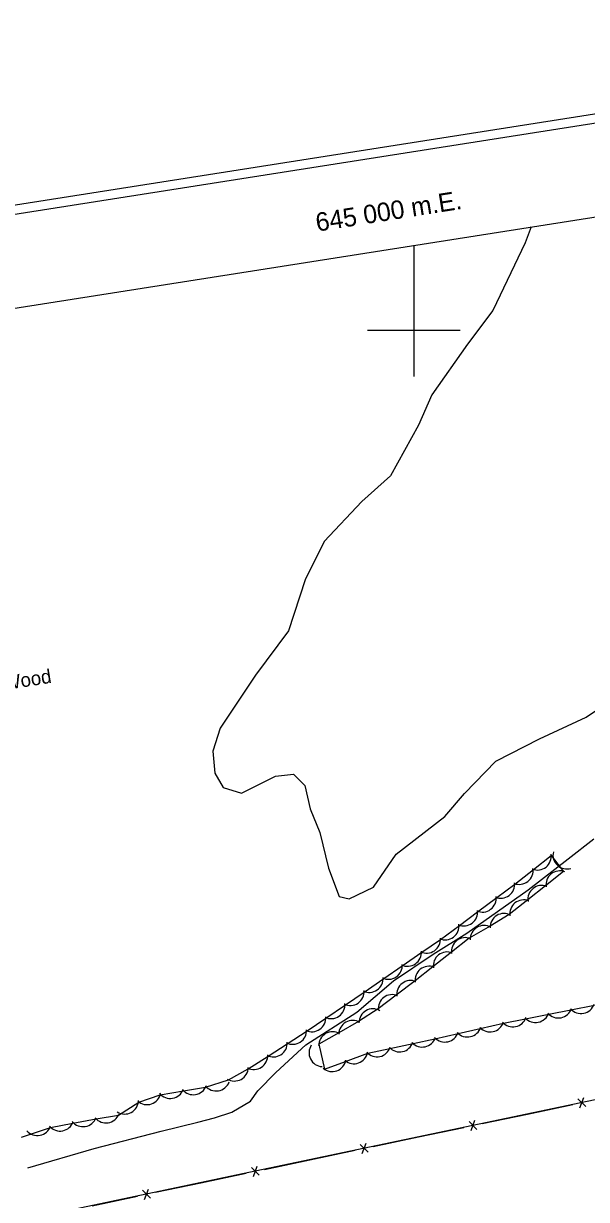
# Model space of a CAD drawing. Extents: x 643342 to 646936, y 5873857 to 5876103.
# Drawn here: x 644915.8 to 645037.2, y 5875612.3 to 5875866.3 of the extents above; entities that cross this region are included whole.
import ezdxf

# ---------------------------------------------------------------- set-up
doc = ezdxf.new("R2010")
doc.units = 0
for name, color, linetype in [('Niveau 1', 7, 'Continuous'), ('Niveau 22', 7, 'Continuous'), ('Niveau 37', 7, 'Continuous'), ('Niveau 44', 7, 'Continuous'), ('Niveau 60', 7, 'Continuous'), ('Niveau 61', 7, 'Continuous')]:
    doc.layers.add(name, color=color, linetype=linetype)

msp = doc.modelspace()

# ---------------------------------------------------------------- linework, layer by layer
at = {"layer": 'Niveau 1'}
msp.add_lwpolyline([(645025.29, 5875822.37), (645024.04, 5875818.9), (645017.04, 5875804.27), (645011.6, 5875797.03), (645003.91, 5875786.08), (645000.99, 5875779.52), (644994.93, 5875768.59), (644988.75, 5875763.03), (644980.62, 5875754.38), (644976.56, 5875746.07), (644972.96, 5875735.11), (644965.85, 5875725.48), (644958.19, 5875714.05), (644956.63, 5875709.11), (644957.05, 5875704.34), (644958.85, 5875701.22), (644962.82, 5875700.03), (644970.11, 5875703.7), (644974.05, 5875704.16), (644976.5, 5875701.67), (644977.64, 5875696.62), (644979.73, 5875691.52), (644981.58, 5875683.83), (644983.88, 5875677.7), (644986.03, 5875677.18), (644991.31, 5875679.75), (644996.18, 5875686.84), (645006.69, 5875695), (645010.94, 5875699.93), (645017.68, 5875706.95), (645027.08, 5875711.73), (645037.18, 5875716.46), (645044.03, 5875721.02)], dxfattribs=at)
at = {"layer": 'Niveau 22'}
msp.add_lwpolyline([(644916.72, 5875619.12), (644931.03, 5875623.3), (644945.49, 5875627.01), (644953.41, 5875628.99), (644956.97, 5875629.89), (644960.73, 5875631.15), (644964.75, 5875633.5), (644966.31, 5875635.74), (644970.18, 5875639.72), (644976.69, 5875645.68), (644987.67, 5875652.72), (644995.62, 5875659.51), (645004.13, 5875665.28), (645011.46, 5875669.78), (645024.68, 5875679.12), (645033.33, 5875685.84), (645038.8, 5875690.18)], dxfattribs=at)
at = {"layer": 'Niveau 37'}
for points in [[(645117.57, 5875650.61), (645049.07, 5875635.9), (644963.02, 5875617.79), (644871.7, 5875598.49), (644797.33, 5875582.76), (644750.3, 5875572.83), (644759.41, 5875529.24), (644766.72, 5875494.89)], [(645035.4, 5875634.04), (645037.09, 5875632.36)], [(645035.81, 5875632.09), (645036.67, 5875634.31)], [(645024.49, 5875630.73), (645034.28, 5875632.79)], [(645011.92, 5875629.1), (645013.6, 5875627.41)], [(645012.33, 5875627.14), (645013.19, 5875629.37)], [(645014.71, 5875628.67), (645024.49, 5875630.73)], [(644991.22, 5875623.72), (645001.01, 5875625.78)], [(645001.01, 5875625.78), (645010.79, 5875627.84)], [(644988.43, 5875624.16), (644990.11, 5875622.47)], [(644988.84, 5875622.2), (644989.7, 5875624.42)], [(644967.74, 5875618.78), (644977.52, 5875620.84)], [(644977.52, 5875620.84), (644987.31, 5875622.9)], [(644964.95, 5875619.21), (644966.63, 5875617.52)], [(644965.36, 5875617.26), (644966.22, 5875619.48)], [(644944.25, 5875613.82), (644954.04, 5875615.89)], [(644954.04, 5875615.89), (644963.82, 5875617.95)], [(644941.46, 5875614.25), (644943.15, 5875612.57)], [(644941.88, 5875612.3), (644942.74, 5875614.52)], [(644930.56, 5875610.93), (644940.34, 5875612.99)]]:
    msp.add_lwpolyline(points, dxfattribs=at)
at = {"layer": 'Niveau 44'}
for points in [[(644915.3, 5875625.7), (644921.62, 5875627.85), (644926.38, 5875628.79), (644931.44, 5875629.67), (644936.23, 5875630.45), (644940.68, 5875633.3), (644945.27, 5875634.88), (644950.28, 5875635.77), (644955.07, 5875636.56), (644959.99, 5875638.14), (644964.24, 5875640.47), (644968.59, 5875643.26), (644972.66, 5875645.9), (644977.01, 5875648.67), (644981.01, 5875651.42), (644985.25, 5875654.33), (644989.25, 5875657.08), (644993.49, 5875660), (644997.49, 5875662.75), (645001.74, 5875665.66), (645005.74, 5875668.41), (645009.88, 5875671.48), (645013.76, 5875674.39), (645017.88, 5875677.47), (645021.77, 5875680.38), (645025.84, 5875683.53), (645029.65, 5875686.55), (645032.29, 5875683.13), (645028.39, 5875680), (645024.6, 5875676.97), (645020.58, 5875673.81), (645016.44, 5875671.29), (645011.93, 5875668.72), (645008.11, 5875665.72), (645004.07, 5875662.54), (645000.25, 5875659.53), (644996.18, 5875656.4), (644992.32, 5875653.46), (644988.03, 5875650.69), (644983.81, 5875648.29), (644979.47, 5875645.81), (644980.68, 5875640.42), (644985.25, 5875642.06), (644990.04, 5875643.84), (644994.79, 5875644.87)], [(644994.79, 5875644.87), (644999.82, 5875645.96), (645004.56, 5875647), (645009.58, 5875648.12), (645014.32, 5875649.18), (645019.33, 5875650.34), (645024.09, 5875651.28), (645029.14, 5875652.28), (645033.9, 5875653.22), (645038.95, 5875654.22)]]:
    msp.add_lwpolyline(points, dxfattribs=at)
for centre, start, end in [((645026.65, 5875686.42), 248.4388, 8.4167), ((645026.65, 5875686.42), 248.4388, 8.4167), ((645026.65, 5875686.42), 248.4388, 8.4167), ((645033.02, 5875686.65), 166.9448, 286.9227), ((645033.02, 5875686.65), 166.9448, 286.9227), ((645033.02, 5875686.65), 166.9448, 286.9227), ((645022.73, 5875683.32), 248.4388, 8.4167), ((645022.73, 5875683.32), 248.4388, 8.4167), ((645022.73, 5875683.32), 248.4388, 8.4167), ((645031.5, 5875680.24), 68.7085, 188.6865), ((645031.5, 5875680.24), 68.7085, 188.6865), ((645031.5, 5875680.24), 68.7085, 188.6865), ((645018.77, 5875680.34), 246.8187, 6.7966), ((645018.77, 5875680.34), 246.8187, 6.7966), ((645018.77, 5875680.34), 246.8187, 6.7966), ((645027.6, 5875677.11), 68.7085, 188.6865), ((645027.6, 5875677.11), 68.7085, 188.6865), ((645027.6, 5875677.11), 68.7085, 188.6865), ((645014.77, 5875677.34), 246.8187, 6.7966), ((645014.77, 5875677.34), 246.8187, 6.7966), ((645014.77, 5875677.34), 246.8187, 6.7966), ((645023.69, 5875673.98), 68.7085, 188.6865), ((645023.69, 5875673.98), 68.7085, 188.6865), ((645023.69, 5875673.98), 68.7085, 188.6865), ((645010.76, 5875674.35), 246.8187, 6.7966), ((645010.76, 5875674.35), 246.8187, 6.7966), ((645010.76, 5875674.35), 246.8187, 6.7966), ((645019.43, 5875671.04), 61.305, 181.2829), ((645019.43, 5875671.04), 61.305, 181.2829), ((645019.43, 5875671.04), 61.305, 181.2829), ((645006.76, 5875671.35), 246.8187, 6.7966), ((645006.76, 5875671.35), 246.8187, 6.7966), ((645006.76, 5875671.35), 246.8187, 6.7966), ((645015.15, 5875668.45), 61.305, 181.2829), ((645015.15, 5875668.45), 61.305, 181.2829), ((645015.15, 5875668.45), 61.305, 181.2829), ((645002.74, 5875668.48), 244.5018, 4.4797), ((645002.74, 5875668.48), 244.5018, 4.4797), ((645002.74, 5875668.48), 244.5018, 4.4797), ((645011.11, 5875665.83), 68.209, 188.1869), ((645011.11, 5875665.83), 68.209, 188.1869), ((645011.11, 5875665.83), 68.209, 188.1869), ((644998.62, 5875665.65), 244.5018, 4.4797), ((644998.62, 5875665.65), 244.5018, 4.4797), ((644998.62, 5875665.65), 244.5018, 4.4797), ((645007.18, 5875662.74), 68.209, 188.1869), ((645007.18, 5875662.74), 68.209, 188.1869), ((645007.18, 5875662.74), 68.209, 188.1869), ((644994.5, 5875662.82), 244.5018, 4.4797), ((644994.5, 5875662.82), 244.5018, 4.4797), ((644994.5, 5875662.82), 244.5018, 4.4797), ((645003.25, 5875659.65), 68.209, 188.1869), ((645003.25, 5875659.65), 68.209, 188.1869), ((645003.25, 5875659.65), 68.209, 188.1869), ((644990.37, 5875659.99), 244.5018, 4.4797), ((644990.37, 5875659.99), 244.5018, 4.4797), ((644990.37, 5875659.99), 244.5018, 4.4797), ((644999.29, 5875656.56), 67.3442, 187.3221), ((644999.29, 5875656.56), 67.3442, 187.3221), ((644999.29, 5875656.56), 67.3442, 187.3221), ((644986.25, 5875657.16), 244.5018, 4.4797), ((644986.25, 5875657.16), 244.5018, 4.4797), ((644986.25, 5875657.16), 244.5018, 4.4797), ((644995.32, 5875653.53), 67.3442, 187.3221), ((644995.32, 5875653.53), 67.3442, 187.3221), ((644995.32, 5875653.53), 67.3442, 187.3221), ((644982.13, 5875654.33), 244.5018, 4.4797), ((644982.13, 5875654.33), 244.5018, 4.4797), ((644982.13, 5875654.33), 244.5018, 4.4797), ((645036.08, 5875655.45), 221.2124, 341.1903), ((645036.08, 5875655.45), 221.2124, 341.1903), ((645036.08, 5875655.45), 221.2124, 341.1903), ((644978.01, 5875651.5), 244.5018, 4.4797), ((644978.01, 5875651.5), 244.5018, 4.4797), ((644978.01, 5875651.5), 244.5018, 4.4797), ((644991.14, 5875650.44), 59.6991, 179.677), ((644991.14, 5875650.44), 59.6991, 179.677), ((644991.14, 5875650.44), 59.6991, 179.677), ((645021.36, 5875652.54), 221.2124, 341.1903), ((645021.36, 5875652.54), 221.2124, 341.1903), ((645021.36, 5875652.54), 221.2124, 341.1903), ((645026.27, 5875653.51), 221.2124, 341.1903), ((645026.27, 5875653.51), 221.2124, 341.1903), ((645026.27, 5875653.51), 221.2124, 341.1903), ((645031.17, 5875654.48), 221.2124, 341.1903), ((645031.17, 5875654.48), 221.2124, 341.1903), ((645031.17, 5875654.48), 221.2124, 341.1903), ((644973.86, 5875648.78), 243.0247, 3.0026), ((644973.86, 5875648.78), 243.0247, 3.0026), ((644973.86, 5875648.78), 243.0247, 3.0026), ((644986.8, 5875647.96), 59.6991, 179.677), ((644986.8, 5875647.96), 59.6991, 179.677), ((644986.8, 5875647.96), 59.6991, 179.677), ((645011.57, 5875650.37), 222.6144, 342.5924), ((645011.57, 5875650.37), 222.6144, 342.5924), ((645011.57, 5875650.37), 222.6144, 342.5924), ((645016.45, 5875651.46), 222.6144, 342.5924), ((645016.45, 5875651.46), 222.6144, 342.5924), ((645016.45, 5875651.46), 222.6144, 342.5924), ((644969.67, 5875646.06), 243.0247, 3.0026), ((644969.67, 5875646.06), 243.0247, 3.0026), ((644969.67, 5875646.06), 243.0247, 3.0026), ((644982.45, 5875645.48), 59.6991, 179.677), ((644982.45, 5875645.48), 59.6991, 179.677), ((644982.45, 5875645.48), 59.6991, 179.677), ((644996.93, 5875647.14), 222.2749, 342.2528), ((644996.93, 5875647.14), 222.2749, 342.2528), ((644996.93, 5875647.14), 222.2749, 342.2528), ((645001.81, 5875648.2), 222.2749, 342.2528), ((645001.81, 5875648.2), 222.2749, 342.2528), ((645001.81, 5875648.2), 222.2749, 342.2528), ((645006.69, 5875649.28), 222.6144, 342.5924), ((645006.69, 5875649.28), 222.6144, 342.5924), ((645006.69, 5875649.28), 222.6144, 342.5924), ((644980.37, 5875643.97), 146.8303, 266.8083), ((644980.37, 5875643.97), 146.8303, 266.8083), ((644980.37, 5875643.97), 146.8303, 266.8083), ((644987.07, 5875644.59), 229.7252, 349.7031), ((644987.07, 5875644.59), 229.7252, 349.7031), ((644987.07, 5875644.59), 229.7252, 349.7031), ((644992.04, 5875646.08), 222.2749, 342.2528), ((644992.04, 5875646.08), 222.2749, 342.2528), ((644992.04, 5875646.08), 222.2749, 342.2528), ((644965.47, 5875643.34), 243.0247, 3.0026), ((644965.47, 5875643.34), 243.0247, 3.0026), ((644965.47, 5875643.34), 243.0247, 3.0026), ((644982.37, 5875642.9), 229.7252, 349.7031), ((644982.37, 5875642.9), 229.7252, 349.7031), ((644982.37, 5875642.9), 229.7252, 349.7031), ((644961.27, 5875640.85), 238.7744, 358.7523), ((644961.27, 5875640.85), 238.7744, 358.7523), ((644961.27, 5875640.85), 238.7744, 358.7523), ((644947.46, 5875637.1), 219.2818, 339.2597), ((644947.46, 5875637.1), 219.2818, 339.2597), ((644947.46, 5875637.1), 219.2818, 339.2597), ((644952.4, 5875637.9), 219.2818, 339.2597), ((644952.4, 5875637.9), 219.2818, 339.2597), ((644952.4, 5875637.9), 219.2818, 339.2597), ((644957.33, 5875638.71), 219.2818, 339.2597), ((644957.33, 5875638.71), 219.2818, 339.2597), ((644957.33, 5875638.71), 219.2818, 339.2597), ((644937.59, 5875633.72), 238.1859, 358.1638), ((644937.59, 5875633.72), 238.1859, 358.1638), ((644937.59, 5875633.72), 238.1859, 358.1638), ((644942.4, 5875635.76), 229.0115, 348.9895), ((644942.4, 5875635.76), 229.0115, 348.9895), ((644942.4, 5875635.76), 229.0115, 348.9895), ((644923.66, 5875630.05), 221.0846, 341.0626), ((644923.66, 5875630.05), 221.0846, 341.0626), ((644923.66, 5875630.05), 221.0846, 341.0626), ((644928.62, 5875631), 219.2045, 339.1825), ((644928.62, 5875631), 219.2045, 339.1825), ((644928.62, 5875631), 219.2045, 339.1825), ((644933.55, 5875631.8), 219.2045, 339.1825), ((644933.55, 5875631.8), 219.2045, 339.1825), ((644933.55, 5875631.8), 219.2045, 339.1825), ((644918.75, 5875629.09), 221.0846, 341.0626), ((644918.75, 5875629.09), 221.0846, 341.0626), ((644918.75, 5875629.09), 221.0846, 341.0626)]:
    msp.add_arc(centre, 3, start, end, dxfattribs=at)
at = {"layer": 'Niveau 60'}
for points in [[(643342.09, 5875579.85), (646664.86, 5876102.57), (646935.9, 5874379.74), (643613.15, 5873856.99), (643342.1, 5875579.83)], [(643342.09, 5875579.85), (646664.86, 5876102.57), (646935.9, 5874379.74), (643613.15, 5873856.99), (643342.1, 5875579.83)], [(643342.09, 5875579.85), (646664.86, 5876102.57), (646935.9, 5874379.74), (643613.15, 5873856.99), (643342.1, 5875579.83)], [(643344.38, 5875578.18), (646663.19, 5876100.29), (646933.6, 5874381.38), (643614.81, 5873859.28), (643344.38, 5875578.18)], [(643344.38, 5875578.18), (646663.19, 5876100.29), (646933.6, 5874381.38), (643614.81, 5873859.28), (643344.38, 5875578.18)], [(643344.38, 5875578.18), (646663.19, 5876100.29), (646933.6, 5874381.38), (643614.81, 5873859.28), (643344.38, 5875578.18)]]:
    msp.add_lwpolyline(points, dxfattribs=at)
msp.add_lwpolyline([(643367.26, 5875561.52), (646133.22, 5875996.67), (646397.42, 5874317.29), (643631.46, 5873882.15)], close=True, dxfattribs=at)
at = {"layer": 'Niveau 61'}
msp.add_line((645000, 5875818.39), (645000, 5875810), dxfattribs=at)
for points in [[(645000, 5875810), (645000, 5875800), (645000, 5875790)], [(644990, 5875800), (645000, 5875800), (645010, 5875800)]]:
    msp.add_lwpolyline(points, dxfattribs=at)

# ---------------------------------------------------------------- texts
at = {"layer": 'Niveau 44'}
msp.add_text('Wood', height=3, rotation=8.9405, dxfattribs=at).set_placement((644911.6, 5875722.26))
at = {"layer": 'Niveau 61'}
msp.add_text('645 000 m.E.', height=3.9998, rotation=8.9407, dxfattribs=at).set_placement((644979.13, 5875821.3))

doc.saveas('drawing.dxf')
